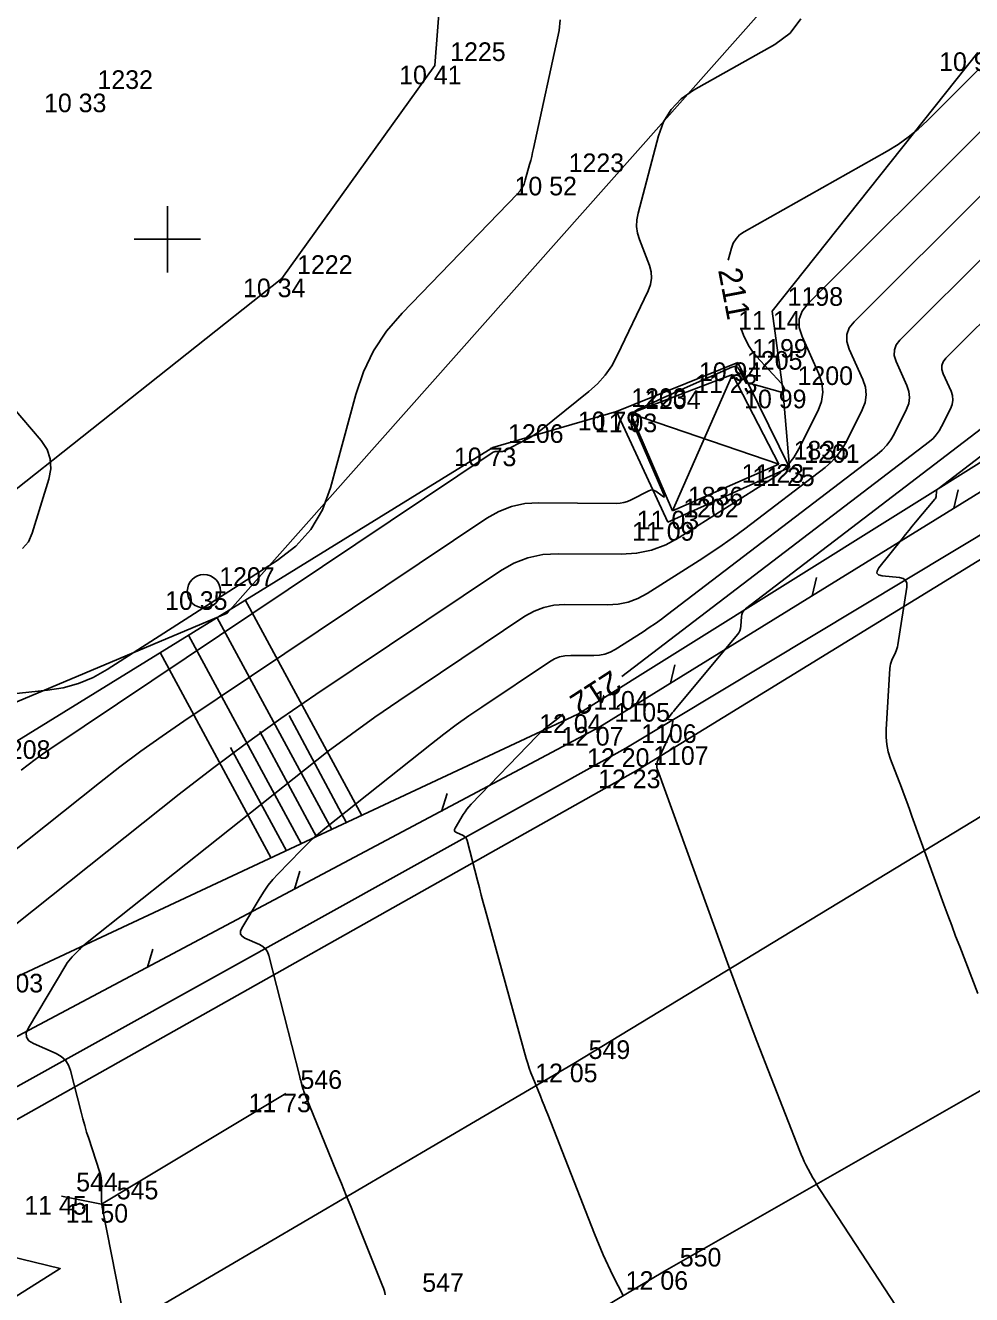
# Model space of a CAD drawing. Extents: x -711234 to -710007, y -1026313 to -1025448.
# Drawn here: x -710952.13 to -710937.91, y -1025865.86 to -1025846.78 of the extents above; entities that cross this region are included whole.
import ezdxf

# ---------------------------------------------------------------- set-up
doc = ezdxf.new("R2010")
doc.units = 0
for name, color, linetype in [('Ex_Contour Labels', 7, 'Continuous'), ('Ex_Major Contours', 7, 'Continuous'), ('Ex_Minor Contours', 7, 'Continuous'), ('Z_betonova_konstrukce', 7, 'Continuous'), ('Z_body', 7, 'Continuous'), ('Z_body_cisla', 7, 'Continuous'), ('Z_body_vysky_redukovane', 7, 'Continuous'), ('Z_hektometricka_sit', 7, 'Continuous'), ('Z_hrany_paty', 7, 'Continuous'), ('Z_katastr_hranice', 7, 'Continuous'), ('Z_komunikace', 7, 'Continuous'), ('Z_sloupy', 7, 'Continuous'), ('Z_svodidla', 7, 'Continuous'), ('Z_svodidla_znacky', 7, 'Continuous'), ('Z_technicke_srafy', 7, 'Continuous'), ('Z_vdz12_plna', 7, 'Continuous'), ('Z_vdz25_plna', 7, 'Continuous'), ('Z_vdz_sipky', 7, 'Continuous'), ('Z_zelen_jednotliva', 7, 'Continuous')]:
    doc.layers.add(name, color=color, linetype=linetype)

# ---------------------------------------------------------------- blocks, each defined once
blk = doc.blocks.new('POINT_DISPLAY')
blk.add_line((0, 0), (0, 0))
blk = doc.blocks.new('Z10001')
blk.add_circle((0, 0), 0.25)
blk = doc.blocks.new('Z529')
blk.add_line((0, 0), (0.2, 0.2))

msp = doc.modelspace()

# ---------------------------------------------------------------- linework, layer by layer
at = {"layer": 'Ex_Major Contours'}
for points in [[(-710941.572, -1025850.314), (-710941.524, -1025850.135), (-710941.496, -1025850.058), (-710941.455, -1025849.992), (-710941.402, -1025849.935), (-710941.335, -1025849.889), (-710939.184, -1025848.675), (-710939.021, -1025848.576), (-710938.866, -1025848.466), (-710938.718, -1025848.346), (-710938.579, -1025848.216), (-710937.8, -1025847.439)], [(-710937.334, -1025850.823), (-710938.301, -1025851.787), (-710938.342, -1025851.84), (-710938.363, -1025851.897), (-710938.363, -1025851.957), (-710938.344, -1025852.021), (-710938.224, -1025852.285), (-710938.202, -1025852.35), (-710938.196, -1025852.416), (-710938.205, -1025852.481), (-710938.23, -1025852.546), (-710938.365, -1025852.816), (-710938.402, -1025852.88), (-710938.445, -1025852.939), (-710938.494, -1025852.992), (-710938.55, -1025853.04), (-710943.171, -1025856.572)], [(-710952.649, -1025859.463), (-710951.021, -1025858.17), (-710950.712, -1025857.929), (-710950.398, -1025857.695), (-710950.079, -1025857.467), (-710949.755, -1025857.245), (-710945.201, -1025854.194), (-710945.019, -1025854.09), (-710944.828, -1025854.017), (-710944.628, -1025853.973), (-710944.419, -1025853.96), (-710943.257, -1025853.969), (-710943.198, -1025853.966), (-710943.141, -1025853.956), (-710943.085, -1025853.939), (-710943.031, -1025853.916), (-710942.765, -1025853.78), (-710942.738, -1025853.77), (-710942.712, -1025853.768), (-710942.687, -1025853.774), (-710942.662, -1025853.787), (-710942.564, -1025853.858), (-710942.544, -1025853.87), (-710942.533, -1025853.871), (-710942.532, -1025853.86), (-710942.539, -1025853.838), (-710943.005, -1025852.758), (-710943.023, -1025852.692), (-710943.016, -1025852.636), (-710942.983, -1025852.59), (-710942.926, -1025852.553), (-710942.644, -1025852.427), (-710942.574, -1025852.395), (-710942.503, -1025852.363), (-710942.433, -1025852.332), (-710942.363, -1025852.3), (-710941.518, -1025851.92), (-710941.485, -1025851.91), (-710941.455, -1025851.913), (-710941.431, -1025851.929), (-710941.41, -1025851.957), (-710941.305, -1025852.161), (-710941.303, -1025852.163), (-710941.301, -1025852.164), (-710941.299, -1025852.165), (-710941.296, -1025852.164), (-710941.285, -1025852.158), (-710941.282, -1025852.157), (-710941.279, -1025852.157), (-710941.276, -1025852.157), (-710941.273, -1025852.157), (-710940.758, -1025852.302), (-710940.752, -1025852.302), (-710940.748, -1025852.301), (-710940.744, -1025852.299), (-710940.741, -1025852.294), (-710940.73, -1025852.272), (-710940.728, -1025852.267), (-710940.727, -1025852.261), (-710940.728, -1025852.256), (-710940.729, -1025852.25), (-710940.752, -1025852.201), (-710940.756, -1025852.192), (-710940.762, -1025852.182), (-710940.768, -1025852.173), (-710940.776, -1025852.165), (-710941.146, -1025851.76), (-710941.206, -1025851.687), (-710941.259, -1025851.61), (-710941.304, -1025851.528), (-710941.342, -1025851.441), (-710941.378, -1025851.346)], [(-710944.053, -1025857.141), (-710944.056, -1025857.143), (-710944.082, -1025857.162), (-710944.108, -1025857.181), (-710944.133, -1025857.201), (-710944.306, -1025857.338), (-710944.343, -1025857.369), (-710944.379, -1025857.4), (-710944.413, -1025857.432), (-710944.447, -1025857.466), (-710945.435, -1025858.492), (-710945.468, -1025858.528), (-710945.498, -1025858.566), (-710945.527, -1025858.605), (-710945.553, -1025858.646), (-710945.675, -1025858.851), (-710945.684, -1025858.873), (-710945.684, -1025858.891), (-710945.673, -1025858.906), (-710945.654, -1025858.918), (-710945.557, -1025858.961), (-710945.534, -1025858.974), (-710945.517, -1025858.99), (-710945.503, -1025859.01), (-710945.495, -1025859.034), (-710945.34, -1025859.64), (-710945.312, -1025859.749), (-710945.283, -1025859.858), (-710945.254, -1025859.967), (-710945.224, -1025860.076), (-710944.607, -1025862.315), (-710944.585, -1025862.387), (-710944.562, -1025862.459), (-710944.537, -1025862.53), (-710944.509, -1025862.599), (-710944.395, -1025862.878), (-710944.367, -1025862.947), (-710944.339, -1025863.017), (-710944.311, -1025863.087), (-710944.283, -1025863.157), (-710943.583, -1025864.947), (-710943.45, -1025865.266), (-710943.304, -1025865.577), (-710943.144, -1025865.883)]]:
    msp.add_lwpolyline(points, dxfattribs=at)
at = {"layer": 'Ex_Minor Contours'}
for points in [[(-710944.097, -1025846.702), (-710944.115, -1025846.861), (-710944.498, -1025848.636), (-710944.511, -1025848.696), (-710944.525, -1025848.756), (-710944.54, -1025848.815), (-710944.556, -1025848.875), (-710944.621, -1025849.112), (-710944.64, -1025849.169), (-710944.667, -1025849.222), (-710944.699, -1025849.272), (-710944.739, -1025849.318), (-710946.474, -1025851.11), (-710946.707, -1025851.382), (-710946.9, -1025851.677), (-710947.054, -1025851.994), (-710947.169, -1025852.333), (-710947.548, -1025853.736), (-710947.669, -1025854.067), (-710947.842, -1025854.36), (-710948.069, -1025854.614), (-710948.349, -1025854.829), (-710950.906, -1025856.466), (-710951.116, -1025856.584), (-710951.335, -1025856.676), (-710951.564, -1025856.741), (-710951.802, -1025856.779), (-710952.834, -1025856.886)], [(-710940.48, -1025846.688), (-710940.64, -1025846.9), (-710940.874, -1025847.073), (-710942.093, -1025847.761), (-710942.279, -1025847.891), (-710942.43, -1025848.048), (-710942.544, -1025848.233), (-710942.621, -1025848.446), (-710942.927, -1025849.608), (-710942.945, -1025849.708), (-710942.948, -1025849.808), (-710942.935, -1025849.906), (-710942.905, -1025850.004), (-710942.757, -1025850.393), (-710942.73, -1025850.49), (-710942.724, -1025850.586), (-710942.738, -1025850.681), (-710942.773, -1025850.776), (-710943.239, -1025851.749), (-710943.322, -1025851.902), (-710943.421, -1025852.043), (-710943.536, -1025852.171), (-710943.666, -1025852.288), (-710944.386, -1025852.867), (-710944.439, -1025852.907), (-710944.494, -1025852.944), (-710944.55, -1025852.979), (-710944.608, -1025853.011), (-710944.936, -1025853.178), (-710944.95, -1025853.184), (-710944.965, -1025853.189), (-710944.98, -1025853.191), (-710944.996, -1025853.192), (-710945.059, -1025853.191), (-710945.074, -1025853.192), (-710945.089, -1025853.196), (-710945.103, -1025853.201), (-710945.117, -1025853.209), (-710951.765, -1025857.663), (-710951.876, -1025857.739), (-710951.985, -1025857.817), (-710952.092, -1025857.897), (-710952.198, -1025857.979)], [(-710937.729, -1025848.331), (-710940.372, -1025850.967), (-710940.459, -1025851.079), (-710940.504, -1025851.199), (-710940.505, -1025851.327), (-710940.463, -1025851.463), (-710940.211, -1025852.021), (-710940.164, -1025852.16), (-710940.15, -1025852.299), (-710940.17, -1025852.437), (-710940.222, -1025852.574), (-710940.509, -1025853.148), (-710940.587, -1025853.282), (-710940.681, -1025853.402), (-710940.791, -1025853.508), (-710940.917, -1025853.599), (-710942.308, -1025854.483), (-710942.512, -1025854.594), (-710942.726, -1025854.672), (-710942.949, -1025854.719), (-710943.181, -1025854.733), (-710944.128, -1025854.726), (-710944.36, -1025854.74), (-710944.582, -1025854.789), (-710944.794, -1025854.87), (-710944.995, -1025854.985), (-710947.77, -1025856.844), (-710948.294, -1025857.203), (-710948.811, -1025857.572), (-710949.32, -1025857.952), (-710949.821, -1025858.342), (-710952.827, -1025860.731)], [(-710937.658, -1025849.222), (-710939.682, -1025851.241), (-710939.754, -1025851.333), (-710939.79, -1025851.432), (-710939.791, -1025851.537), (-710939.757, -1025851.649), (-710939.549, -1025852.109), (-710939.51, -1025852.224), (-710939.499, -1025852.338), (-710939.515, -1025852.452), (-710939.558, -1025852.565), (-710939.794, -1025853.037), (-710939.858, -1025853.149), (-710939.933, -1025853.251), (-710940.02, -1025853.344), (-710940.117, -1025853.428), (-710941.325, -1025854.351), (-710941.492, -1025854.476), (-710941.661, -1025854.597), (-710941.833, -1025854.714), (-710942.008, -1025854.827), (-710942.789, -1025855.324), (-710942.929, -1025855.399), (-710943.075, -1025855.453), (-710943.228, -1025855.485), (-710943.386, -1025855.495), (-710944.034, -1025855.49), (-710944.192, -1025855.5), (-710944.344, -1025855.533), (-710944.489, -1025855.589), (-710944.627, -1025855.667), (-710946.523, -1025856.938), (-710946.881, -1025857.183), (-710947.235, -1025857.436), (-710947.582, -1025857.695), (-710947.925, -1025857.962), (-710951.206, -1025860.569), (-710951.236, -1025860.593), (-710951.266, -1025860.619), (-710951.294, -1025860.646), (-710951.322, -1025860.674), (-710951.43, -1025860.786), (-710951.456, -1025860.815), (-710951.481, -1025860.845), (-710951.504, -1025860.877), (-710951.525, -1025860.91), (-710952.089, -1025861.854), (-710952.12, -1025861.929), (-710952.118, -1025861.993), (-710952.082, -1025862.046), (-710952.014, -1025862.089), (-710951.673, -1025862.239), (-710951.595, -1025862.283), (-710951.533, -1025862.34), (-710951.487, -1025862.411), (-710951.456, -1025862.495), (-710951.297, -1025863.12), (-710951.27, -1025863.22), (-710951.242, -1025863.319), (-710951.213, -1025863.418), (-710951.181, -1025863.517), (-710951.019, -1025864.011), (-710951.006, -1025864.058), (-710950.996, -1025864.106), (-710950.99, -1025864.155), (-710950.989, -1025864.204), (-710950.99, -1025864.401), (-710950.989, -1025864.451), (-710950.985, -1025864.5), (-710950.979, -1025864.548), (-710950.971, -1025864.597), (-710950.325, -1025867.879)], [(-710946.726, -1025865.865), (-710946.734, -1025865.831), (-710946.743, -1025865.797), (-710946.754, -1025865.764), (-710946.766, -1025865.731), (-710947.167, -1025864.727), (-710947.239, -1025864.548), (-710947.311, -1025864.37), (-710947.383, -1025864.192), (-710947.456, -1025864.015), (-710947.93, -1025862.858), (-710947.94, -1025862.835), (-710947.948, -1025862.811), (-710947.956, -1025862.788), (-710947.963, -1025862.764), (-710947.989, -1025862.667), (-710947.996, -1025862.643), (-710948.002, -1025862.619), (-710948.009, -1025862.595), (-710948.015, -1025862.571), (-710948.476, -1025860.764), (-710948.495, -1025860.711), (-710948.525, -1025860.665), (-710948.565, -1025860.629), (-710948.615, -1025860.6), (-710948.834, -1025860.504), (-710948.878, -1025860.476), (-710948.901, -1025860.442), (-710948.902, -1025860.401), (-710948.882, -1025860.353), (-710948.606, -1025859.891), (-710948.547, -1025859.798), (-710948.484, -1025859.71), (-710948.415, -1025859.625), (-710948.341, -1025859.544), (-710947.991, -1025859.181), (-710947.906, -1025859.096), (-710947.819, -1025859.013), (-710947.728, -1025858.934), (-710947.635, -1025858.857), (-710946.029, -1025857.581), (-710945.845, -1025857.438), (-710945.658, -1025857.299), (-710945.469, -1025857.163), (-710945.276, -1025857.031), (-710944.258, -1025856.349), (-710944.184, -1025856.307), (-710944.106, -1025856.277), (-710944.025, -1025856.259), (-710943.939, -1025856.254), (-710943.592, -1025856.256), (-710943.507, -1025856.251), (-710943.425, -1025856.234), (-710943.346, -1025856.205), (-710943.271, -1025856.165), (-710942.851, -1025855.898), (-710942.758, -1025855.837), (-710942.665, -1025855.774), (-710942.574, -1025855.709), (-710942.485, -1025855.642), (-710939.334, -1025853.234), (-710939.257, -1025853.168), (-710939.189, -1025853.095), (-710939.13, -1025853.014), (-710939.08, -1025852.927), (-710938.894, -1025852.555), (-710938.86, -1025852.466), (-710938.847, -1025852.377), (-710938.856, -1025852.287), (-710938.887, -1025852.197), (-710939.05, -1025851.835), (-710939.077, -1025851.747), (-710939.076, -1025851.664), (-710939.048, -1025851.587), (-710938.991, -1025851.514), (-710937.586, -1025850.113)], [(-710952.332, -1025852.513), (-710951.897, -1025853.026), (-710951.808, -1025853.159), (-710951.759, -1025853.299), (-710951.749, -1025853.448), (-710951.779, -1025853.605), (-710952.03, -1025854.417), (-710952.089, -1025854.548), (-710952.175, -1025854.646)], [(-710937.82, -1025861.334), (-710938.094, -1025860.631), (-710938.155, -1025860.473), (-710938.214, -1025860.316), (-710938.273, -1025860.158), (-710938.331, -1025859.999), (-710938.811, -1025858.673), (-710938.85, -1025858.565), (-710938.89, -1025858.457), (-710938.93, -1025858.35), (-710938.97, -1025858.242), (-710939.133, -1025857.812), (-710939.167, -1025857.704), (-710939.19, -1025857.593), (-710939.201, -1025857.481), (-710939.2, -1025857.368), (-710939.144, -1025856.449), (-710939.14, -1025856.418), (-710939.134, -1025856.387), (-710939.125, -1025856.357), (-710939.113, -1025856.328), (-710939.06, -1025856.213), (-710939.048, -1025856.184), (-710939.037, -1025856.154), (-710939.029, -1025856.124), (-710939.023, -1025856.093), (-710938.889, -1025855.227), (-710938.888, -1025855.169), (-710938.906, -1025855.126), (-710938.943, -1025855.098), (-710938.999, -1025855.083), (-710939.26, -1025855.056), (-710939.312, -1025855.044), (-710939.337, -1025855.02), (-710939.336, -1025854.986), (-710939.308, -1025854.94), (-710938.959, -1025854.501), (-710938.909, -1025854.438), (-710938.858, -1025854.376), (-710938.807, -1025854.314), (-710938.756, -1025854.252), (-710938.466, -1025853.905), (-710938.458, -1025853.894), (-710938.452, -1025853.881), (-710938.448, -1025853.868), (-710938.446, -1025853.854), (-710938.443, -1025853.796), (-710938.441, -1025853.782), (-710938.436, -1025853.77), (-710938.429, -1025853.759), (-710938.418, -1025853.749), (-710936.983, -1025852.652)], [(-710937.389, -1025868.569), (-710940.187, -1025864.296), (-710940.216, -1025864.25), (-710940.245, -1025864.202), (-710940.273, -1025864.154), (-710940.299, -1025864.105), (-710940.404, -1025863.909), (-710940.429, -1025863.859), (-710940.453, -1025863.809), (-710940.475, -1025863.758), (-710940.496, -1025863.707), (-710941.14, -1025862.054), (-710941.253, -1025861.761), (-710941.365, -1025861.467), (-710941.474, -1025861.173), (-710941.582, -1025860.877), (-710942.616, -1025858.022), (-710942.624, -1025857.998), (-710942.639, -1025857.958), (-710942.642, -1025857.95), (-710942.644, -1025857.942), (-710942.644, -1025857.934), (-710942.644, -1025857.925), (-710942.641, -1025857.875), (-710942.64, -1025857.864), (-710942.638, -1025857.853), (-710942.635, -1025857.843), (-710942.631, -1025857.832), (-710942.449, -1025857.441), (-710942.441, -1025857.421), (-710942.434, -1025857.4), (-710942.428, -1025857.379), (-710942.424, -1025857.357), (-710942.406, -1025857.246), (-710942.406, -1025857.237), (-710942.409, -1025857.229), (-710942.416, -1025857.225), (-710942.425, -1025857.222), (-710942.468, -1025857.218), (-710942.477, -1025857.216), (-710942.481, -1025857.212), (-710942.481, -1025857.206), (-710942.476, -1025857.198), (-710942.424, -1025857.132), (-710942.413, -1025857.118), (-710942.401, -1025857.104), (-710942.39, -1025857.091), (-710942.379, -1025857.077), (-710941.431, -1025855.942), (-710941.411, -1025855.914), (-710941.396, -1025855.883), (-710941.386, -1025855.85), (-710941.381, -1025855.815), (-710941.374, -1025855.672), (-710941.369, -1025855.638), (-710941.357, -1025855.607), (-710941.338, -1025855.58), (-710941.313, -1025855.556), (-710937.766, -1025852.846)]]:
    msp.add_lwpolyline(points, dxfattribs=at)
at = {"layer": 'Z_betonova_konstrukce'}
for p, q in [((-710943.25, -1025852.59), (-710941.43, -1025851.85)), ((-710941.43, -1025851.85), (-710940.65, -1025853.43)), ((-710942.48, -1025854.25), (-710943.25, -1025852.59)), ((-710940.65, -1025853.43), (-710942.48, -1025854.25))]:
    msp.add_line(p, q, dxfattribs=at)
at = {"layer": 'Z_hektometricka_sit'}
for p, q in [((-710950, -1025849.5), (-710950, -1025850.5)), ((-710950.5, -1025850), (-710949.5, -1025850))]:
    msp.add_line(p, q, dxfattribs=at)
at = {"layer": 'Z_hrany_paty'}
for p, q in [((-710937.82, -1025847.19), (-710940.91, -1025851.08)), ((-710940.91, -1025851.08), (-710940.75, -1025852.26)), ((-710940.75, -1025852.26), (-710940.65, -1025853.43)), ((-710943.83, -1025857.14), (-710936.45, -1025852.52)), ((-710945.11, -1025853.13), (-710943.25, -1025852.59)), ((-710945.11, -1025853.13), (-710952.81, -1025857.88)), ((-710952.92, -1025861.39), (-710943.83, -1025857.14))]:
    msp.add_line(p, q, dxfattribs=at)
at = {"layer": 'Z_katastr_hranice'}
msp.add_lwpolyline([(-710937.26, -1025842.82), (-710939.53, -1025844.83), (-710949.1, -1025855.62), (-710957.15, -1025859.01), (-710957.45, -1025861.7), (-710956.04, -1025864.39), (-710951.61, -1025865.47), (-710962.34, -1025872.25), (-710972.26, -1025878.16)], dxfattribs=at)
at = {"layer": 'Z_komunikace'}
for p, q in [((-710945.98, -1025847.39), (-710945.79, -1025844.93)), ((-710948.28, -1025850.59), (-710945.98, -1025847.39)), ((-710953.19, -1025854.48), (-710948.28, -1025850.59)), ((-710943.11, -1025857.65), (-710935.9, -1025853.31)), ((-710954.14, -1025863.78), (-710943.11, -1025857.65))]:
    msp.add_line(p, q, dxfattribs=at)
at = {"layer": 'Z_sloupy'}
for p, q in [((-710943.04, -1025852.62), (-710941.51, -1025852.03)), ((-710942.41, -1025854.08), (-710941.51, -1025852.03)), ((-710940.81, -1025853.38), (-710941.51, -1025852.03)), ((-710943.04, -1025852.62), (-710942.41, -1025854.08)), ((-710943.04, -1025852.62), (-710940.81, -1025853.38)), ((-710942.41, -1025854.08), (-710940.81, -1025853.38))]:
    msp.add_line(p, q, dxfattribs=at)
at = {"layer": 'Z_svodidla'}
for p, q in [((-710943.5, -1025857.33), (-710936.29, -1025852.87)), ((-710953.61, -1025862.7), (-710943.5, -1025857.33))]:
    msp.add_line(p, q, dxfattribs=at)
at = {"layer": 'Z_technicke_srafy'}
for p, q in [((-710947.08, -1025858.66), (-710948.83, -1025855.42)), ((-710947.53, -1025858.87), (-710949.25, -1025855.69)), ((-710947.99, -1025859.08), (-710949.68, -1025855.95)), ((-710948.44, -1025859.3), (-710950.11, -1025856.21)), ((-710947.31, -1025858.77), (-710948.17, -1025857.16)), ((-710947.76, -1025858.98), (-710948.61, -1025857.4)), ((-710948.21, -1025859.19), (-710949.05, -1025857.64))]:
    msp.add_line(p, q, dxfattribs=at)
at = {"layer": 'Z_vdz12_plna'}
for p, q in [((-710943.89, -1025862.39), (-710935.37, -1025857.21)), ((-710942.53, -1025865.51), (-710933.76, -1025860.49)), ((-710952.07, -1025867.18), (-710943.89, -1025862.39)), ((-710950.35, -1025870.14), (-710942.53, -1025865.51))]:
    msp.add_line(p, q, dxfattribs=at)
at = {"layer": 'Z_vdz25_plna'}
for p, q in [((-710942.92, -1025857.97), (-710935.73, -1025853.55)), ((-710953.93, -1025864.17), (-710942.92, -1025857.97))]:
    msp.add_line(p, q, dxfattribs=at)
at = {"layer": 'Z_vdz_sipky'}
for p, q in [((-710950.99, -1025864.5), (-710948.22, -1025862.84)), ((-710951.59, -1025864.38), (-710950.99, -1025864.5))]:
    msp.add_line(p, q, dxfattribs=at)

# ---------------------------------------------------------------- block references
at = {"layer": 'Z_body'}
for p in [(-710945.98, -1025847.39), (-710951.27, -1025847.81), (-710944.2, -1025849.06), (-710948.28, -1025850.59), (-710940.91, -1025851.08), (-710941.43, -1025851.85), (-710941.51, -1025852.03), (-710940.75, -1025852.26), (-710943.25, -1025852.59), (-710943.04, -1025852.62), (-710945.11, -1025853.13), (-710940.81, -1025853.38), (-710940.65, -1025853.43), (-710942.41, -1025854.08), (-710942.48, -1025854.25), (-710949.45, -1025855.29), (-710943.83, -1025857.14), (-710943.5, -1025857.33), (-710943.11, -1025857.65), (-710942.92, -1025857.97), (-710943.89, -1025862.39), (-710948.22, -1025862.84), (-710951.59, -1025864.38), (-710950.99, -1025864.5), (-710942.53, -1025865.51)]:
    msp.add_blockref('POINT_DISPLAY', p, dxfattribs=at)
at = {"layer": 'Z_svodidla_znacky'}
for p, rotation in [((-710938.18, -1025854.04), 31.7), ((-710938.18, -1025854.04), 31.7), ((-710940.31, -1025855.36), 31.7), ((-710940.31, -1025855.36), 31.7), ((-710942.44, -1025856.67), 31.7), ((-710942.44, -1025856.67), 31.7), ((-710945.88, -1025858.6), 28), ((-710948.09, -1025859.77), 28), ((-710950.3, -1025860.94), 28)]:
    msp.add_blockref('Z529', p, dxfattribs=dict(at, rotation=rotation))
at = {"layer": 'Z_zelen_jednotliva'}
msp.add_blockref('Z10001', (-710949.45, -1025855.29), dxfattribs=at)

# ---------------------------------------------------------------- texts
at = {"layer": 'Ex_Contour Labels'}
for s, rotation, p in [('211', 280.7808, (-710941.726, -1025850.462)), ('212', 212.843, (-710943.327, -1025856.464))]:
    msp.add_text(s, height=0.35, rotation=rotation, dxfattribs=at).set_placement(p)
at = {"layer": 'Z_body_cisla'}
for s, p in [('1225', (-710945.75, -1025847.32)), ('1232', (-710951.05, -1025847.74)), ('1223', (-710943.97, -1025848.99)), ('1222', (-710948.05, -1025850.52)), ('1198', (-710940.68, -1025851)), ('1199', (-710941.21, -1025851.78)), ('1205', (-710941.29, -1025851.96)), ('1200', (-710940.53, -1025852.19)), ('1203', (-710943.03, -1025852.52)), ('1204', (-710942.82, -1025852.55)), ('1206', (-710944.88, -1025853.06)), ('1835', (-710940.59, -1025853.31)), ('1201', (-710940.43, -1025853.36)), ('1836', (-710942.18, -1025854)), ('1202', (-710942.25, -1025854.18)), ('1207', (-710949.22, -1025855.21)), ('1104', (-710943.6, -1025857.07)), ('1105', (-710943.28, -1025857.25)), ('1106', (-710942.88, -1025857.57)), ('1208', (-710952.59, -1025857.81)), ('1107', (-710942.7, -1025857.9)), ('1103', (-710952.7, -1025861.32)), ('549', (-710943.67, -1025862.32)), ('546', (-710948, -1025862.77)), ('544', (-710951.37, -1025864.31)), ('545', (-710950.76, -1025864.43)), ('550', (-710942.3, -1025865.44)), ('547', (-710946.17, -1025865.82))]:
    msp.add_text(s, height=0.28, dxfattribs=at).set_placement(p)
at = {"layer": 'Z_body_vysky_redukovane'}
for s, p in [('10 93', (-710938.403, -1025847.47)), ('10 41', (-710946.517, -1025847.67)), ('10 33', (-710951.853, -1025848.09)), ('10 52', (-710944.783, -1025849.34)), ('10 34', (-710948.863, -1025850.87)), ('11 14', (-710941.423, -1025851.36)), ('10 94', (-710942.013, -1025852.13)), ('11 23', (-710942.07, -1025852.31)), ('10 99', (-710941.333, -1025852.54)), ('10 79', (-710943.833, -1025852.87)), ('11 03', (-710943.577, -1025852.9)), ('10 73', (-710945.693, -1025853.41)), ('11 23', (-710941.37, -1025853.66)), ('11 25', (-710941.21, -1025853.71)), ('11 03', (-710942.947, -1025854.36)), ('11 09', (-710943.017, -1025854.53)), ('10 35', (-710950.033, -1025855.57)), ('12 04', (-710944.413, -1025857.42)), ('12 07', (-710944.083, -1025857.61)), ('12 20', (-710943.693, -1025857.93)), ('12 23', (-710943.527, -1025858.25)), ('12 05', (-710944.473, -1025862.67)), ('11 73', (-710948.78, -1025863.12)), ('11 45', (-710952.15, -1025864.66)), ('11 50', (-710951.527, -1025864.78)), ('12 06', (-710943.113, -1025865.79))]:
    msp.add_text(s, height=0.28, dxfattribs=at).set_placement(p)

doc.saveas('drawing.dxf')
